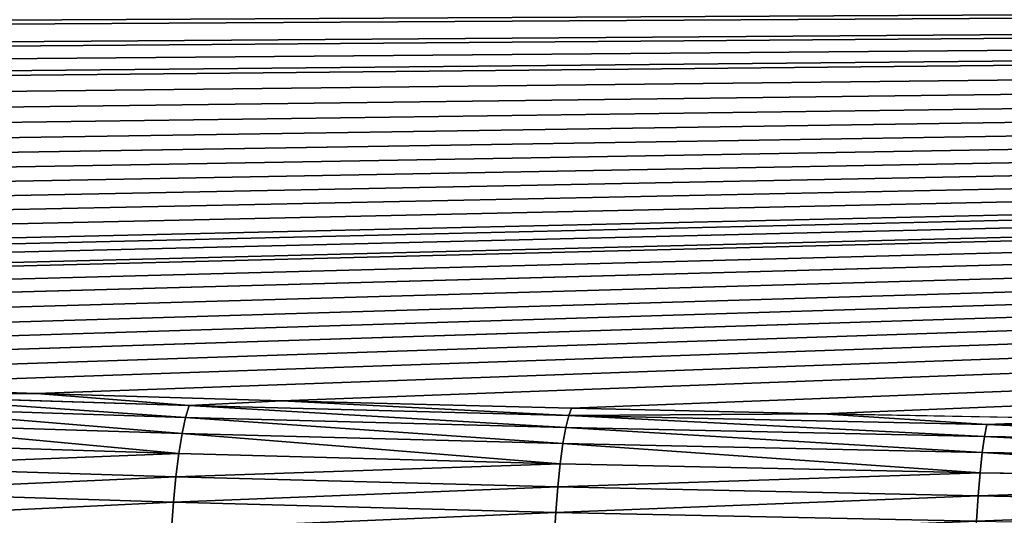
# Model space of a CAD drawing. Extents: x 0 to 605, y 0 to 400.
# Tile 547 of 656: x 152 to 186, y 270 to 286. Entities that reach past the tile are written whole.
import ezdxf

# ---------------------------------------------------------------- set-up
doc = ezdxf.new("R2010")
doc.units = 0
doc.header["$LTSCALE"] = 25.4
doc.layers.get('0').update_dxf_attribs({"linetype": 'CONTINUOUS'})

# ---------------------------------------------------------------- blocks, each defined once
blk = doc.blocks.new('ATLANTA610_-_S_STL')
at = {"color": 0}
for p, q in [((145.207, 40.661, 125.963), (152.995, 39.491, 126.224)), ((145.207, 40.661, 125.963), (152.995, 39.491, 126.224)), ((152.995, 39.491, 126.224), (147.053, 39.526, 126.281)), ((147.053, 39.526, 126.281), (158.188, 37.944, 126.634)), ((152.995, 39.491, 126.224), (147.053, 39.526, 126.281)), ((147.053, 39.526, 126.281), (158.188, 37.944, 126.634)), ((152.995, 39.491, 126.224), (161.346, 38.383, 126.471)), ((158.188, 37.944, 126.634), (152.995, 39.491, 126.224)), ((152.995, 39.491, 126.224), (161.346, 38.383, 126.471)), ((158.188, 37.944, 126.634), (152.995, 39.491, 126.224)), ((158.066, 37.096, 127.039), (146.909, 38.681, 126.685)), ((158.066, 37.096, 127.039), (146.909, 38.681, 126.685)), ((161.346, 38.383, 126.471), (158.188, 37.944, 126.634)), ((161.346, 38.383, 126.471), (158.188, 37.944, 126.634)), ((161.346, 38.383, 126.471), (171.208, 37.246, 126.725)), ((161.346, 38.383, 126.471), (171.208, 37.246, 126.725)), ((161.346, 38.383, 126.471), (171.114, 36.418, 126.974)), ((161.346, 38.383, 126.471), (171.114, 36.418, 126.974)), ((157.947, 36.302, 127.591), (146.767, 37.891, 127.236)), ((157.947, 36.302, 127.591), (146.767, 37.891, 127.236)), ((158.188, 37.944, 126.634), (158.066, 37.096, 127.039)), ((158.188, 37.944, 126.634), (158.066, 37.096, 127.039)), ((158.188, 37.944, 126.634), (171.114, 36.418, 126.974)), ((158.188, 37.944, 126.634), (171.114, 36.418, 126.974)), ((171.114, 36.418, 126.974), (171.208, 37.246, 126.725)), ((171.114, 36.418, 126.974), (171.208, 37.246, 126.725)), ((171.208, 37.246, 126.725), (179.751, 36.393, 126.915)), ((171.208, 37.246, 126.725), (179.751, 36.393, 126.915)), ((157.836, 35.6, 128.274), (146.635, 37.191, 127.919)), ((157.836, 35.6, 128.274), (146.635, 37.191, 127.919)), ((157.947, 36.302, 127.591), (158.066, 37.096, 127.039)), ((157.947, 36.302, 127.591), (158.066, 37.096, 127.039)), ((171.014, 35.567, 127.38), (158.066, 37.096, 127.039)), ((171.014, 35.567, 127.38), (158.066, 37.096, 127.039)), ((146.519, 36.612, 128.709), (157.737, 35.018, 129.065)), ((146.519, 36.612, 128.709), (157.737, 35.018, 129.065)), ((157.836, 35.6, 128.274), (157.947, 36.302, 127.591)), ((157.836, 35.6, 128.274), (157.947, 36.302, 127.591)), ((170.915, 34.771, 127.932), (157.947, 36.302, 127.591)), ((170.915, 34.771, 127.932), (157.947, 36.302, 127.591)), ((171.114, 36.418, 126.974), (171.014, 35.567, 127.38)), ((171.114, 36.418, 126.974), (171.014, 35.567, 127.38)), ((171.114, 36.418, 126.974), (179.751, 36.393, 126.915)), ((171.114, 36.418, 126.974), (179.751, 36.393, 126.915)), ((171.114, 36.418, 126.974), (185.353, 35.056, 127.278)), ((171.114, 36.418, 126.974), (185.353, 35.056, 127.278)), ((179.751, 36.393, 126.915), (189.849, 35.523, 127.109)), ((185.353, 35.056, 127.278), (179.751, 36.393, 126.915)), ((185.353, 35.056, 127.278), (179.751, 36.393, 126.915)), ((179.751, 36.393, 126.915), (189.849, 35.523, 127.109)), ((157.655, 34.578, 129.93), (146.421, 36.175, 129.573)), ((157.655, 34.578, 129.93), (146.421, 36.175, 129.573)), ((157.836, 35.6, 128.274), (157.737, 35.018, 129.065)), ((157.836, 35.6, 128.274), (157.737, 35.018, 129.065)), ((170.824, 34.066, 128.617), (157.836, 35.6, 128.274)), ((170.824, 34.066, 128.617), (157.836, 35.6, 128.274)), ((170.915, 34.771, 127.932), (171.014, 35.567, 127.38)), ((170.915, 34.771, 127.932), (171.014, 35.567, 127.38)), ((185.273, 34.203, 127.685), (171.014, 35.567, 127.38)), ((185.273, 34.203, 127.685), (171.014, 35.567, 127.38)), ((185.353, 35.056, 127.278), (189.849, 35.523, 127.109)), ((185.353, 35.056, 127.278), (189.849, 35.523, 127.109)), ((157.737, 35.018, 129.065), (157.655, 34.578, 129.93)), ((157.737, 35.018, 129.065), (157.655, 34.578, 129.93)), ((157.737, 35.018, 129.065), (170.743, 33.482, 129.408)), ((157.737, 35.018, 129.065), (170.743, 33.482, 129.408)), ((185.353, 35.056, 127.278), (185.273, 34.203, 127.685)), ((185.353, 35.056, 127.278), (185.273, 34.203, 127.685)), ((185.353, 35.056, 127.278), (200.941, 33.885, 127.54)), ((185.353, 35.056, 127.278), (200.941, 33.885, 127.54)), ((157.591, 34.289, 130.83), (157.655, 34.578, 129.93)), ((157.591, 34.289, 130.83), (157.655, 34.578, 129.93)), ((170.675, 33.041, 130.273), (157.655, 34.578, 129.93)), ((170.675, 33.041, 130.273), (157.655, 34.578, 129.93)), ((170.824, 34.066, 128.617), (170.915, 34.771, 127.932)), ((170.824, 34.066, 128.617), (170.915, 34.771, 127.932)), ((185.194, 33.406, 128.237), (170.915, 34.771, 127.932)), ((185.194, 33.406, 128.237), (170.915, 34.771, 127.932)), ((185.194, 33.406, 128.237), (185.273, 34.203, 127.685)), ((185.194, 33.406, 128.237), (185.273, 34.203, 127.685)), ((200.878, 33.031, 127.946), (185.273, 34.203, 127.685)), ((200.878, 33.031, 127.946), (185.273, 34.203, 127.685)), ((170.824, 34.066, 128.617), (170.743, 33.482, 129.408)), ((170.824, 34.066, 128.617), (170.743, 33.482, 129.408)), ((185.121, 32.699, 128.922), (170.824, 34.066, 128.617)), ((185.121, 32.699, 128.922), (170.824, 34.066, 128.617)), ((170.743, 33.482, 129.408), (170.675, 33.041, 130.273)), ((170.743, 33.482, 129.408), (170.675, 33.041, 130.273)), ((170.743, 33.482, 129.408), (185.056, 32.114, 129.713)), ((170.743, 33.482, 129.408), (185.056, 32.114, 129.713)), ((185.121, 32.699, 128.922), (185.194, 33.406, 128.237)), ((185.121, 32.699, 128.922), (185.194, 33.406, 128.237)), ((200.818, 32.232, 128.499), (185.194, 33.406, 128.237)), ((200.818, 32.232, 128.499), (185.194, 33.406, 128.237)), ((170.622, 32.75, 131.173), (170.675, 33.041, 130.273)), ((170.622, 32.75, 131.173), (170.675, 33.041, 130.273)), ((185.002, 31.671, 130.578), (170.675, 33.041, 130.273)), ((185.002, 31.671, 130.578), (170.675, 33.041, 130.273)), ((185.121, 32.699, 128.922), (185.056, 32.114, 129.713)), ((185.121, 32.699, 128.922), (185.056, 32.114, 129.713)), ((200.761, 31.524, 129.184), (185.121, 32.699, 128.922)), ((200.761, 31.524, 129.184), (185.121, 32.699, 128.922)), ((185.056, 32.114, 129.713), (185.002, 31.671, 130.578)), ((185.056, 32.114, 129.713), (185.002, 31.671, 130.578)), ((185.056, 32.114, 129.713), (200.711, 30.937, 129.976)), ((185.056, 32.114, 129.713), (200.711, 30.937, 129.976))]:
    blk.add_line(p, q, dxfattribs=at)
mesh = blk.add_polyface(dxfattribs=at)
corners = [(35.797, 103.894, 111.851), (571.006, 106.591, 111.249), (34.388, 106.591, 111.249), (37.928, 100.086, 112.701), (38.654, 98.858, 112.975), (40.127, 96.464, 113.509), (41.904, 93.74, 114.117), (42.395, 93.018, 114.278), (44.76, 89.705, 115.018), (45.369, 88.895, 115.198), (47.226, 86.522, 115.728), (49.041, 84.335, 116.216), (49.785, 83.473, 116.408), (52.433, 80.561, 117.058), (55.193, 77.763, 117.683), (58.096, 75.052, 118.288), (61.14, 72.434, 118.872), (64.319, 69.917, 119.434), (67.637, 67.499, 119.973), (71.141, 65.154, 120.497), (74.846, 62.881, 121.004), (78.763, 60.681, 121.495), (82.902, 58.555, 121.969), (87.283, 56.501, 122.428), (89.174, 55.671, 122.613), (91.934, 54.516, 122.871), (95.55, 53.096, 123.188), (96.878, 52.6, 123.298), (101.611, 50.93, 123.671), (106.635, 49.312, 124.032), (112.571, 47.58, 124.419), (118.867, 45.929, 124.787), (124.857, 44.519, 125.102), (131.222, 43.169, 125.403), (137.992, 41.883, 125.69), (145.207, 40.661, 125.963), (152.995, 39.491, 126.224), (161.346, 38.383, 126.471), (171.208, 37.246, 126.725), (179.751, 36.393, 126.915), (189.849, 35.523, 127.109), (200.64, 34.741, 127.284), (213.516, 33.978, 127.454), (226.998, 33.359, 127.592), (239.742, 32.927, 127.689), (253.158, 32.617, 127.758), (267.527, 32.431, 127.8), (285.141, 32.344, 127.819), (302.697, 32.329, 127.822), (320.938, 32.345, 127.819), (339.364, 32.444, 127.797), (353.896, 32.648, 127.751), (366.557, 32.953, 127.683), (378.727, 33.372, 127.589), (392.694, 34.022, 127.445), (404.119, 34.699, 127.293), (414.802, 35.465, 127.122), (425.484, 36.378, 126.919), (435.255, 37.36, 126.699), (444.241, 38.407, 126.466), (452.534, 39.51, 126.22), (459.554, 40.561, 125.985), (466.93, 41.799, 125.709), (474.123, 43.156, 125.406), (480.586, 44.523, 125.101), (486.816, 45.996, 124.772), (492.209, 47.411, 124.456), (497.473, 48.933, 124.117), (502.377, 50.483, 123.771), (507.695, 52.32, 123.361), (512.783, 54.251, 122.93), (514.295, 54.863, 122.793), (517.255, 56.116, 122.514), (520.424, 57.55, 122.194), (521.364, 57.995, 122.094), (525.177, 59.897, 121.67), (526.134, 60.401, 121.557), (528.665, 61.789, 121.248), (531.464, 63.42, 120.884), (532.358, 63.964, 120.762), (535.52, 65.981, 120.312), (536.527, 66.657, 120.161), (538.712, 68.179, 119.821), (541.316, 70.105, 119.392), (541.756, 70.444, 119.316), (544.642, 72.76, 118.799), (547.245, 75.006, 118.298), (549.952, 77.514, 117.738), (552.726, 80.296, 117.117), (555.195, 82.979, 116.519), (557.842, 86.104, 115.821), (560.273, 89.22, 115.126), (562.482, 92.28, 114.443), (564.617, 95.462, 113.733), (566.874, 99.093, 112.922), (568.575, 102.034, 112.266), (569.1, 102.983, 112.054)]
mesh.append_faces([[corners[k] for k in face] for face in [(0, 1, 2), (1, 95, 96)]], dxfattribs={"vtx0": -1, "color": 0})
mesh.append_faces([[corners[k] for k in face] for face in [(1, 0, 3), (1, 3, 4), (1, 4, 5), (1, 5, 6), (1, 6, 7), (1, 7, 8), (1, 8, 9), (1, 9, 10), (1, 10, 11), (1, 11, 12), (1, 12, 13), (1, 13, 14), (1, 14, 15), (1, 15, 16), (1, 16, 17), (1, 17, 18), (1, 18, 19), (1, 19, 20), (1, 20, 21), (1, 21, 22), (1, 22, 23), (1, 23, 24), (1, 24, 25), (1, 25, 26), (1, 26, 27), (1, 27, 28), (1, 28, 29), (1, 29, 30), (1, 30, 31), (1, 31, 32), (1, 32, 33), (1, 33, 34), (1, 34, 35), (1, 35, 36), (1, 36, 37), (1, 37, 38), (1, 38, 39), (1, 39, 40), (1, 40, 41), (1, 41, 42), (1, 42, 43), (1, 43, 44), (1, 44, 45), (1, 45, 46), (1, 46, 47), (1, 47, 48), (1, 48, 49), (1, 49, 50), (1, 50, 51), (1, 51, 52), (1, 52, 53), (1, 53, 54), (1, 54, 55), (1, 55, 56), (1, 56, 57), (1, 57, 58), (1, 58, 59), (1, 59, 60), (1, 60, 61), (1, 61, 62), (1, 62, 63), (1, 63, 64), (1, 64, 65), (1, 65, 66), (1, 66, 67), (1, 67, 68), (1, 68, 69), (1, 69, 70), (1, 70, 71), (1, 71, 72), (1, 72, 73), (1, 73, 74), (1, 74, 75), (1, 75, 76), (1, 76, 77), (1, 77, 78), (1, 78, 79), (1, 79, 80), (1, 80, 81), (1, 81, 82), (1, 82, 83), (1, 83, 84), (1, 84, 85), (1, 85, 86), (1, 86, 87), (1, 87, 88), (1, 88, 89), (1, 89, 90), (1, 90, 91), (1, 91, 92), (1, 92, 93), (1, 93, 94), (1, 94, 95)]], dxfattribs={"vtx0": -1, "vtx2": -1, "color": 0})
mesh = blk.add_polyface(dxfattribs=at)
corners = [(152.995, 39.491, 126.224), (145.207, 40.661, 125.963), (147.053, 39.526, 126.281)]
mesh.append_faces([[corners[k] for k in face] for face in [(0, 1, 2)]], dxfattribs={"color": 0})
mesh = blk.add_polyface(dxfattribs=at)
corners = [(158.066, 37.096, 127.039), (147.053, 39.526, 126.281), (146.909, 38.681, 126.685), (158.188, 37.944, 126.634)]
mesh.append_faces([[corners[k] for k in face] for face in [(0, 1, 2), (1, 0, 3)]], dxfattribs={"vtx0": -1, "color": 0})
mesh = blk.add_polyface(dxfattribs=at)
corners = [(158.188, 37.944, 126.634), (152.995, 39.491, 126.224), (147.053, 39.526, 126.281)]
mesh.append_faces([[corners[k] for k in face] for face in [(0, 1, 2)]], dxfattribs={"color": 0})
mesh = blk.add_polyface(dxfattribs=at)
corners = [(161.346, 38.383, 126.471), (152.995, 39.491, 126.224), (158.188, 37.944, 126.634)]
mesh.append_faces([[corners[k] for k in face] for face in [(0, 1, 2)]], dxfattribs={"color": 0})
mesh = blk.add_polyface(dxfattribs=at)
corners = [(157.947, 36.302, 127.591), (146.909, 38.681, 126.685), (146.767, 37.891, 127.236), (158.066, 37.096, 127.039)]
mesh.append_faces([[corners[k] for k in face] for face in [(0, 1, 2), (1, 0, 3)]], dxfattribs={"vtx0": -1, "color": 0})
mesh = blk.add_polyface(dxfattribs=at)
corners = [(171.114, 36.418, 126.974), (161.346, 38.383, 126.471), (158.188, 37.944, 126.634)]
mesh.append_faces([[corners[k] for k in face] for face in [(0, 1, 2)]], dxfattribs={"color": 0})
mesh = blk.add_polyface(dxfattribs=at)
corners = [(171.208, 37.246, 126.725), (161.346, 38.383, 126.471), (171.114, 36.418, 126.974)]
mesh.append_faces([[corners[k] for k in face] for face in [(0, 1, 2)]], dxfattribs={"color": 0})
mesh = blk.add_polyface(dxfattribs=at)
corners = [(157.836, 35.6, 128.274), (146.767, 37.891, 127.236), (146.635, 37.191, 127.919), (157.947, 36.302, 127.591)]
mesh.append_faces([[corners[k] for k in face] for face in [(0, 1, 2), (1, 0, 3)]], dxfattribs={"vtx0": -1, "color": 0})
mesh = blk.add_polyface(dxfattribs=at)
corners = [(171.014, 35.567, 127.38), (158.188, 37.944, 126.634), (158.066, 37.096, 127.039), (171.114, 36.418, 126.974)]
mesh.append_faces([[corners[k] for k in face] for face in [(0, 1, 2), (1, 0, 3)]], dxfattribs={"vtx0": -1, "color": 0})
mesh = blk.add_polyface(dxfattribs=at)
corners = [(179.751, 36.393, 126.915), (171.208, 37.246, 126.725), (171.114, 36.418, 126.974)]
mesh.append_faces([[corners[k] for k in face] for face in [(0, 1, 2)]], dxfattribs={"color": 0})
mesh = blk.add_polyface(dxfattribs=at)
corners = [(146.519, 36.612, 128.709), (157.836, 35.6, 128.274), (146.635, 37.191, 127.919), (157.737, 35.018, 129.065)]
mesh.append_faces([[corners[k] for k in face] for face in [(0, 1, 2), (1, 0, 3)]], dxfattribs={"vtx0": -1, "color": 0})
mesh = blk.add_polyface(dxfattribs=at)
corners = [(170.915, 34.771, 127.932), (158.066, 37.096, 127.039), (157.947, 36.302, 127.591), (171.014, 35.567, 127.38)]
mesh.append_faces([[corners[k] for k in face] for face in [(0, 1, 2), (1, 0, 3)]], dxfattribs={"vtx0": -1, "color": 0})
mesh = blk.add_polyface(dxfattribs=at)
corners = [(146.421, 36.175, 129.573), (157.737, 35.018, 129.065), (146.519, 36.612, 128.709), (157.655, 34.578, 129.93)]
mesh.append_faces([[corners[k] for k in face] for face in [(0, 1, 2), (1, 0, 3)]], dxfattribs={"vtx0": -1, "color": 0})
mesh = blk.add_polyface(dxfattribs=at)
corners = [(170.824, 34.066, 128.617), (157.947, 36.302, 127.591), (157.836, 35.6, 128.274), (170.915, 34.771, 127.932)]
mesh.append_faces([[corners[k] for k in face] for face in [(0, 1, 2), (1, 0, 3)]], dxfattribs={"vtx0": -1, "color": 0})
mesh = blk.add_polyface(dxfattribs=at)
corners = [(185.273, 34.203, 127.685), (171.114, 36.418, 126.974), (171.014, 35.567, 127.38), (185.353, 35.056, 127.278)]
mesh.append_faces([[corners[k] for k in face] for face in [(0, 1, 2), (1, 0, 3)]], dxfattribs={"vtx0": -1, "color": 0})
mesh = blk.add_polyface(dxfattribs=at)
corners = [(185.353, 35.056, 127.278), (179.751, 36.393, 126.915), (171.114, 36.418, 126.974)]
mesh.append_faces([[corners[k] for k in face] for face in [(0, 1, 2)]], dxfattribs={"color": 0})
mesh = blk.add_polyface(dxfattribs=at)
corners = [(189.849, 35.523, 127.109), (179.751, 36.393, 126.915), (185.353, 35.056, 127.278)]
mesh.append_faces([[corners[k] for k in face] for face in [(0, 1, 2)]], dxfattribs={"color": 0})
mesh = blk.add_polyface(dxfattribs=at)
corners = [(146.345, 35.887, 130.473), (157.655, 34.578, 129.93), (146.421, 36.175, 129.573), (157.591, 34.289, 130.83)]
mesh.append_faces([[corners[k] for k in face] for face in [(0, 1, 2), (1, 0, 3)]], dxfattribs={"vtx0": -1, "color": 0})
mesh = blk.add_polyface(dxfattribs=at)
corners = [(157.737, 35.018, 129.065), (170.824, 34.066, 128.617), (157.836, 35.6, 128.274), (170.743, 33.482, 129.408)]
mesh.append_faces([[corners[k] for k in face] for face in [(0, 1, 2), (1, 0, 3)]], dxfattribs={"vtx0": -1, "color": 0})
mesh = blk.add_polyface(dxfattribs=at)
corners = [(185.194, 33.406, 128.237), (171.014, 35.567, 127.38), (170.915, 34.771, 127.932), (185.273, 34.203, 127.685)]
mesh.append_faces([[corners[k] for k in face] for face in [(0, 1, 2), (1, 0, 3)]], dxfattribs={"vtx0": -1, "color": 0})
mesh = blk.add_polyface(dxfattribs=at)
corners = [(200.941, 33.885, 127.54), (189.849, 35.523, 127.109), (185.353, 35.056, 127.278)]
mesh.append_faces([[corners[k] for k in face] for face in [(0, 1, 2)]], dxfattribs={"color": 0})
mesh = blk.add_polyface(dxfattribs=at)
corners = [(157.655, 34.578, 129.93), (170.743, 33.482, 129.408), (157.737, 35.018, 129.065), (170.675, 33.041, 130.273)]
mesh.append_faces([[corners[k] for k in face] for face in [(0, 1, 2), (1, 0, 3)]], dxfattribs={"vtx0": -1, "color": 0})
mesh = blk.add_polyface(dxfattribs=at)
corners = [(200.878, 33.031, 127.946), (185.353, 35.056, 127.278), (185.273, 34.203, 127.685), (200.941, 33.885, 127.54)]
mesh.append_faces([[corners[k] for k in face] for face in [(0, 1, 2), (1, 0, 3)]], dxfattribs={"vtx0": -1, "color": 0})
mesh = blk.add_polyface(dxfattribs=at)
corners = [(157.591, 34.289, 130.83), (170.675, 33.041, 130.273), (157.655, 34.578, 129.93), (170.622, 32.75, 131.173)]
mesh.append_faces([[corners[k] for k in face] for face in [(0, 1, 2), (1, 0, 3)]], dxfattribs={"vtx0": -1, "color": 0})
mesh = blk.add_polyface(dxfattribs=at)
corners = [(185.121, 32.699, 128.922), (170.915, 34.771, 127.932), (170.824, 34.066, 128.617), (185.194, 33.406, 128.237)]
mesh.append_faces([[corners[k] for k in face] for face in [(0, 1, 2), (1, 0, 3)]], dxfattribs={"vtx0": -1, "color": 0})
mesh = blk.add_polyface(dxfattribs=at)
corners = [(200.818, 32.232, 128.499), (185.273, 34.203, 127.685), (185.194, 33.406, 128.237), (200.878, 33.031, 127.946)]
mesh.append_faces([[corners[k] for k in face] for face in [(0, 1, 2), (1, 0, 3)]], dxfattribs={"vtx0": -1, "color": 0})
mesh = blk.add_polyface(dxfattribs=at)
corners = [(170.743, 33.482, 129.408), (185.121, 32.699, 128.922), (170.824, 34.066, 128.617), (185.056, 32.114, 129.713)]
mesh.append_faces([[corners[k] for k in face] for face in [(0, 1, 2), (1, 0, 3)]], dxfattribs={"vtx0": -1, "color": 0})
mesh = blk.add_polyface(dxfattribs=at)
corners = [(170.675, 33.041, 130.273), (185.056, 32.114, 129.713), (170.743, 33.482, 129.408), (185.002, 31.671, 130.578)]
mesh.append_faces([[corners[k] for k in face] for face in [(0, 1, 2), (1, 0, 3)]], dxfattribs={"vtx0": -1, "color": 0})
mesh = blk.add_polyface(dxfattribs=at)
corners = [(200.761, 31.524, 129.184), (185.194, 33.406, 128.237), (185.121, 32.699, 128.922), (200.818, 32.232, 128.499)]
mesh.append_faces([[corners[k] for k in face] for face in [(0, 1, 2), (1, 0, 3)]], dxfattribs={"vtx0": -1, "color": 0})
mesh = blk.add_polyface(dxfattribs=at)
corners = [(170.622, 32.75, 131.173), (185.002, 31.671, 130.578), (170.675, 33.041, 130.273), (184.96, 31.379, 131.479)]
mesh.append_faces([[corners[k] for k in face] for face in [(0, 1, 2), (1, 0, 3)]], dxfattribs={"vtx0": -1, "color": 0})
mesh = blk.add_polyface(dxfattribs=at)
corners = [(185.056, 32.114, 129.713), (200.761, 31.524, 129.184), (185.121, 32.699, 128.922), (200.711, 30.937, 129.976)]
mesh.append_faces([[corners[k] for k in face] for face in [(0, 1, 2), (1, 0, 3)]], dxfattribs={"vtx0": -1, "color": 0})
mesh = blk.add_polyface(dxfattribs=at)
corners = [(185.002, 31.671, 130.578), (200.711, 30.937, 129.976), (185.056, 32.114, 129.713), (200.669, 30.494, 130.841)]
mesh.append_faces([[corners[k] for k in face] for face in [(0, 1, 2), (1, 0, 3)]], dxfattribs={"vtx0": -1, "color": 0})

msp = doc.modelspace()

# ---------------------------------------------------------------- block references
at = {"color": 254, "extrusion": (0, -1, 5.55112e-17)}
msp.add_blockref('ATLANTA610_-_S_STL', (-0.269, -0.066, -399.883), dxfattribs=at)

doc.saveas('drawing.dxf')
